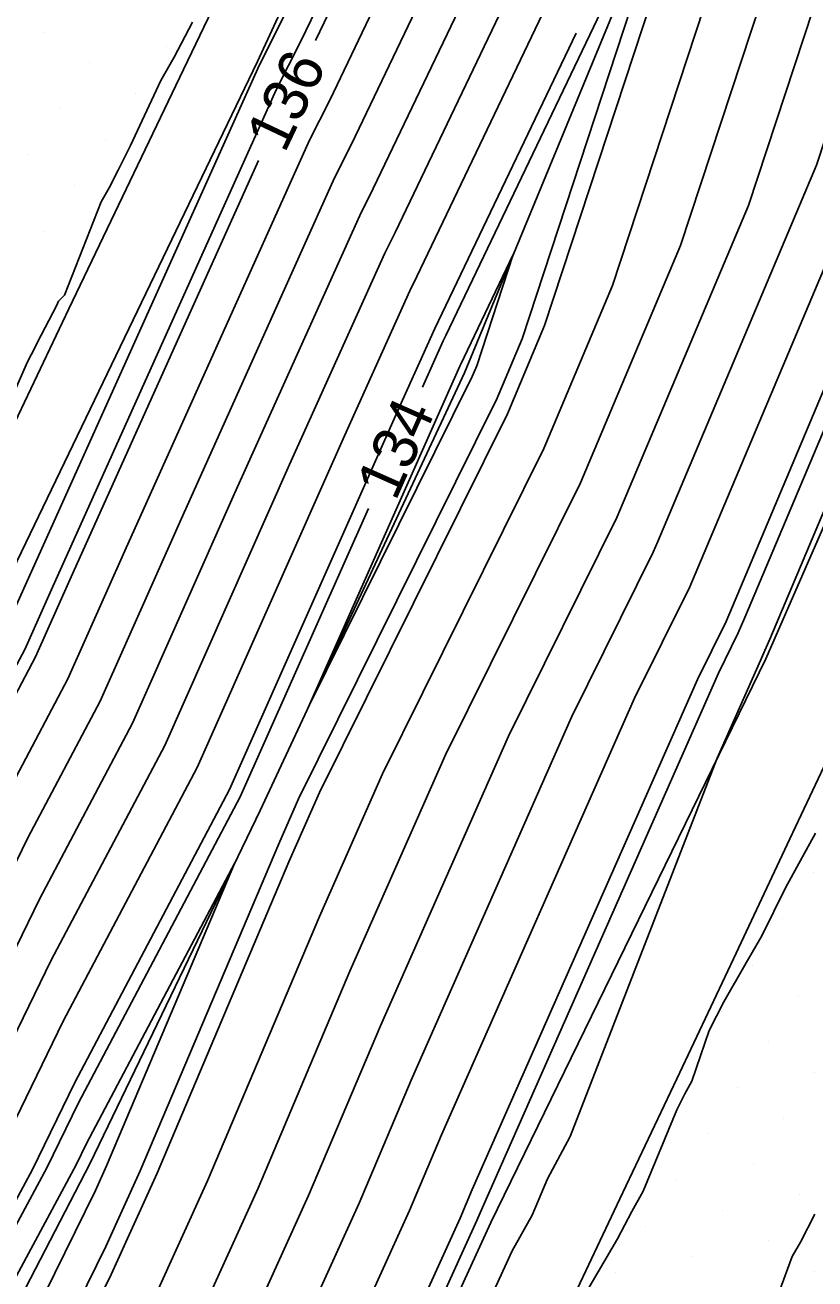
# Model space of a CAD drawing. Extents: x 2354170 to 2357230, y 866100 to 868290.
# Drawn here: x 2355608.5 to 2355644.2, y 866949.4 to 867006.1 of the extents above; entities that cross this region are included whole.
import ezdxf

# ---------------------------------------------------------------- set-up
doc = ezdxf.new("R2010")
doc.units = 0
for name, color, linetype in [('Default', 7, 'Continuous'), ('DTM Contours Major', 7, 'Continuous'), ('DTM Contours Minor', 7, 'Continuous'), ('DTM Contours Minor Text', 7, 'Continuous'), ('Exist DTM Scan Elevation Point', 7, 'Continuous'), ('Exist Roads EOP', 7, 'Continuous'), ('PH Exist DTM Breakline', 7, 'Continuous')]:
    doc.layers.add(name, color=color, linetype=linetype)

msp = doc.modelspace()

# ---------------------------------------------------------------- linework, layer by layer
at = {"layer": 'Default'}
for points in [[(2355685.265, 867120.638), (2355682.205, 867113.719), (2355680.562, 867110.285), (2355673.253, 867096.381), (2355671.701, 867092.897), (2355668.436, 867088.309), (2355667.496, 867086.82), (2355656.608, 867064.837), (2355654.424, 867060.158), (2355644.678, 867039.176), (2355642.559, 867035.928), (2355642.523, 867035.85), (2355637.947, 867029.149), (2355634.213, 867022.868), (2355624.756, 867007.78), (2355622.311, 867002.663), (2355621.401, 867000.853), (2355613.043, 866982.276), (2355610.474, 866976.492), (2355608.136, 866972.065), (2355598.992, 866953.276), (2355596.285, 866948.247)], [(2355685.124, 867115.853), (2355681.74, 867108.781), (2355676.157, 867098.161), (2355673.04, 867091.162), (2355670.49, 867087.579), (2355667.545, 867082.912), (2355658.648, 867064.949), (2355654.923, 867056.972), (2355647.248, 867040.446), (2355643.583, 867034.83), (2355643.554, 867034.768), (2355639.97, 867029.52), (2355634.628, 867020.533), (2355626.885, 867008.181), (2355623.295, 867000.667), (2355622.533, 866999.15), (2355615.527, 866983.579), (2355611.936, 866975.491), (2355608.665, 866969.301), (2355600.968, 866953.483), (2355597.163, 866946.413)], [(2355684.094, 867105.772), (2355681.964, 867101.721), (2355675.718, 867087.692), (2355674.598, 867086.119), (2355667.642, 867075.097), (2355662.727, 867065.174), (2355655.923, 867050.601), (2355652.386, 867042.987), (2355645.631, 867032.633), (2355645.618, 867032.606), (2355644.017, 867030.262), (2355635.458, 867015.863), (2355631.144, 867008.981), (2355625.265, 866996.676), (2355624.796, 866995.744), (2355620.495, 866986.184), (2355614.858, 866973.488), (2355609.725, 866963.774), (2355604.919, 866953.898), (2355598.917, 866942.746)], [(2355684.868, 867103.5), (2355677.056, 867085.957), (2355676.652, 867085.388), (2355667.69, 867071.19), (2355664.766, 867065.286), (2355656.422, 867047.415), (2355654.955, 867044.257), (2355646.654, 867031.535), (2355646.65, 867031.525), (2355646.041, 867030.633), (2355635.873, 867013.528), (2355633.273, 867009.381), (2355626.249, 866994.68), (2355625.928, 866994.041), (2355622.979, 866987.486), (2355616.319, 866972.487), (2355610.255, 866961.01), (2355606.895, 866954.106), (2355599.794, 866940.913)], [(2355613.14, 866945.766), (2355616.79, 866953.802), (2355621.844, 866965.746), (2355624.694, 866972.202), (2355631.991, 866986.915), (2355632.077, 866987.118), (2355635.098, 866994.28), (2355639.98, 867009.143), (2355640.519, 867010.27), (2355648.163, 867029.135), (2355649.306, 867031.525), (2355658.131, 867044.482), (2355658.252, 867044.7), (2355668.459, 867060.783), (2355671.224, 867065.755), (2355678.48, 867083.457), (2355678.746, 867084.001), (2355679.882, 867086.321), (2355686.155, 867103.79)], [(2355668.757, 867093.053), (2355665.631, 867089.93), (2355659.779, 867075.245), (2355654.569, 867064.725), (2355653.924, 867063.344), (2355642.109, 867037.906), (2355641.535, 867037.026), (2355641.491, 867036.931), (2355635.923, 867028.778), (2355633.798, 867025.203), (2355622.627, 867007.38), (2355621.661, 867005.359)], [(2355613.852, 866941.969), (2355619.073, 866953.465), (2355623.226, 866963.278), (2355627.541, 866973.056), (2355633.639, 866985.35), (2355633.764, 866985.648), (2355638.17, 866996.092), (2355642.274, 867008.586), (2355643.169, 867010.456), (2355649.598, 867026.322), (2355652.604, 867032.608), (2355660.043, 867043.531), (2355660.335, 867044.054), (2355668.934, 867057.605), (2355673.582, 867065.962), (2355679.654, 867080.777), (2355680.39, 867082.28), (2355683.532, 867088.697)], [(2355582.196, 866926.563), (2355594.531, 866951.914), (2355595.04, 866952.861), (2355607.076, 866977.593), (2355607.552, 866978.494), (2355608.075, 866979.672), (2355619.137, 867004.259), (2355620.341, 867006.654), (2355620.497, 867006.98), (2355633.383, 867027.538), (2355633.9, 867028.407), (2355635.907, 867031.347), (2355637.171, 867035.834), (2355637.718, 867036.924), (2355637.743, 867036.978), (2355643.563, 867048.577), (2355650.893, 867064.212), (2355651.335, 867065.312), (2355657.519, 867080.682)], [(2355615.275, 866934.376), (2355623.638, 866952.789), (2355625.989, 866958.344), (2355633.236, 866974.764), (2355636.935, 866982.222), (2355637.139, 866982.706), (2355644.314, 866999.716), (2355646.861, 867007.472), (2355648.468, 867010.828), (2355652.467, 867020.696), (2355659.198, 867034.773), (2355663.865, 867041.627), (2355664.499, 867042.764), (2355669.885, 867051.249), (2355678.298, 867066.377), (2355682.003, 867075.417), (2355683.678, 867078.839)], [(2355615.987, 866930.579), (2355625.921, 866952.451), (2355627.37, 866955.876), (2355636.083, 866975.618), (2355638.582, 866980.657), (2355638.826, 866981.235), (2355647.386, 867001.529), (2355649.155, 867006.915), (2355651.118, 867011.014), (2355653.901, 867017.883), (2355662.495, 867035.856), (2355665.777, 867040.675), (2355666.582, 867042.118), (2355670.36, 867048.071), (2355680.655, 867066.584), (2355683.177, 867072.737)], [(2355685.371, 867066.999), (2355671.31, 867041.716), (2355670.746, 867040.828), (2355669.6, 867038.772), (2355669.089, 867038.021), (2355656.77, 867012.258), (2355656.417, 867011.387), (2355653.743, 867005.802), (2355653.53, 867005.153), (2355642.201, 866978.293), (2355641.878, 866977.529), (2355641.778, 866977.326), (2355639.826, 866972.903), (2355633.176, 866955.803), (2355632.153, 866953.886), (2355631.461, 866952.25), (2355630.552, 866950.629), (2355629.796, 866948.981)], [(2355613.875, 866936.773), (2355614.564, 866938.173), (2355621.355, 866953.127), (2355624.607, 866960.811), (2355630.388, 866973.91), (2355635.287, 866983.786), (2355635.452, 866984.177), (2355641.242, 866997.904), (2355644.567, 867008.029), (2355645.818, 867010.642), (2355651.032, 867023.509), (2355653.435, 867028.534)], [(2355639.738, 867026.096), (2355635.043, 867018.198), (2355629.015, 867008.581), (2355624.28, 866998.671), (2355623.665, 866997.447), (2355618.011, 866984.881), (2355613.397, 866974.49), (2355609.195, 866966.538), (2355602.943, 866953.691), (2355598.04, 866944.58), (2355594.394, 866937.087)], [(2355608.555, 866941.689), (2355612.428, 866949.562), (2355614.507, 866954.14), (2355620.463, 866968.213), (2355621.846, 866971.348), (2355630.343, 866988.479), (2355630.39, 866988.589), (2355632.026, 866992.468), (2355637.686, 867009.7), (2355637.87, 867010.084), (2355642.669, 867021.928), (2355636.288, 867011.193), (2355636.177, 867011.017)], [(2355607.628, 866988.493), (2355608.651, 866990.828), (2355608.977, 866991.455), (2355609.095, 866991.723), (2355609.96, 866993.36), (2355610.049, 866993.565), (2355610.322, 866993.848), (2355611.98, 866998.058), (2355612.342, 866998.695), (2355612.749, 866999.491), (2355613.303, 867000.606), (2355614.679, 867003.545), (2355615.276, 867004.601), (2355616.114, 867006.189)], [(2355633.445, 867005.684), (2355627.234, 866992.684), (2355627.06, 866992.338), (2355625.463, 866988.788), (2355617.78, 866971.486), (2355610.784, 866958.246), (2355608.87, 866954.313), (2355600.672, 866939.079), (2355598.479, 866934.572), (2355593.11, 866921.602), (2355593.043, 866921.462), (2355589.988, 866915.692)], [(2355619.091, 866999.939), (2355610.559, 866980.974), (2355609.013, 866977.493), (2355607.606, 866974.829), (2355597.016, 866953.068), (2355595.408, 866950.08), (2355584.522, 866927.707), (2355583.394, 866924.982), (2355582.603, 866923.354), (2355580.801, 866919.95), (2355575.796, 866909.823)], [(2355621.347, 866975.228), (2355627.947, 866990.091), (2355628.192, 866990.636), (2355628.218, 866990.689), (2355630.606, 866995.686), (2355628.954, 866990.655), (2355628.703, 866990.06), (2355628.696, 866990.043), (2355621.347, 866975.228)], [(2355645.387, 866991.319), (2355640.513, 866979.764), (2355640.23, 866979.093), (2355638.93, 866976.472), (2355628.752, 866953.409), (2355628.203, 866952.113), (2355616.699, 866926.783), (2355616.043, 866925.45), (2355614.501, 866922.053), (2355613.748, 866921.012), (2355602.351, 866901.187)], [(2355644.265, 866969.518), (2355643.679, 866968.442), (2355642.92, 866967.046), (2355641.849, 866964.873), (2355641.132, 866963.646), (2355640.131, 866961.891), (2355639.46, 866960.601), (2355638.673, 866958.305), (2355638.369, 866957.729), (2355637.994, 866957.001), (2355636.482, 866953.332), (2355635.973, 866952.413), (2355635.32, 866951.181), (2355633.569, 866948.194)], [(2355597.686, 866928.181), (2355600.805, 866935.716), (2355601.549, 866937.246), (2355610.846, 866954.521), (2355611.314, 866955.482), (2355618.023, 866968.18), (2355612.225, 866954.478), (2355611.716, 866953.359), (2355602.96, 866935.562), (2355602.854, 866935.329), (2355597.686, 866928.181)], [(2355644.246, 866952.29), (2355643.59, 866951.026), (2355643.214, 866950.376), (2355642.624, 866948.774)]]:
    msp.add_lwpolyline(points, dxfattribs=at)
at = {"layer": 'DTM Contours Major'}
for points in [[(2355613.875, 866936.773), (2355614.564, 866938.173), (2355621.355, 866953.127), (2355624.607, 866960.811), (2355630.388, 866973.91), (2355635.287, 866983.786), (2355635.452, 866984.177), (2355641.242, 866997.904), (2355644.567, 867008.029), (2355645.818, 867010.642), (2355651.032, 867023.509), (2355653.435, 867028.534)], [(2355639.738, 867026.096), (2355635.043, 867018.198), (2355629.015, 867008.581), (2355624.28, 866998.671), (2355623.665, 866997.447), (2355618.011, 866984.881), (2355613.397, 866974.49), (2355609.195, 866966.538), (2355602.943, 866953.691), (2355598.04, 866944.58), (2355594.394, 866937.087)]]:
    msp.add_lwpolyline(points, dxfattribs=at)
at = {"layer": 'DTM Contours Minor'}
for points in [[(2355607.113, 866975.1), (2355607.429, 866975.75), (2355608.526, 866977.827), (2355609.731, 866980.54), (2355619.892, 867003.124), (2355620.998, 867005.324), (2355621.917, 867007.247), (2355633.66, 867025.981), (2355635.249, 867028.655), (2355641.147, 867037.292), (2355641.194, 867037.392), (2355641.253, 867037.482), (2355653.758, 867064.406), (2355653.889, 867064.688), (2355654.952, 867066.834), (2355664.475, 867090.732), (2355668.093, 867094.346), (2355668.621, 867095.405), (2355675.21, 867108.234), (2355678.551, 867114.935), (2355680.723, 867124.952), (2355679.377, 867126.085), (2355681.083, 867127.463), (2355688.683, 867141.559)], [(2355674.052, 867049.334), (2355670.993, 867043.834), (2355669.358, 867041.258), (2355668.325, 867039.406), (2355666.891, 867037.3), (2355655.814, 867014.133), (2355654.65, 867011.263), (2355652.213, 867006.173), (2355651.482, 867003.945), (2355641.076, 866979.274), (2355640.78, 866978.572), (2355639.879, 866976.757), (2355629.212, 866952.587), (2355628.964, 866952), (2355616.936, 866925.517), (2355616.666, 866924.968), (2355615.055, 866921.421), (2355614.75, 866920.998), (2355601.485, 866897.926), (2355600.482, 866894.819), (2355598.714, 866891.61), (2355597.572, 866888.923), (2355588.128, 866869.026)], [(2355604.206, 866934.598), (2355612.191, 866950.828), (2355613.747, 866954.253), (2355620.002, 866969.035), (2355620.897, 866971.063), (2355629.794, 866989), (2355629.828, 866989.08), (2355631.002, 866991.863), (2355636.922, 867009.886), (2355636.987, 867010.022), (2355638.687, 867014.218), (2355636.426, 867010.415), (2355636.112, 867009.914), (2355627.562, 866992.019), (2355627.437, 866991.771), (2355626.499, 866989.686)], [(2355624.062, 866984.203), (2355618.267, 866971.153), (2355610.961, 866957.325), (2355609.529, 866954.382), (2355600.964, 866938.468), (2355599.254, 866934.953), (2355593.65, 866921.414), (2355593.623, 866921.357), (2355584.715, 866904.531), (2355582.923, 866900.906), (2355574.785, 866885.493), (2355574.731, 866885.384), (2355572.695, 866880.739), (2355565.425, 866863.98), (2355564.242, 866861.278), (2355557.393, 866842.682), (2355556.458, 866840.92), (2355546.104, 866824.146), (2355536.829, 866807.395), (2355535.703, 866805.144)]]:
    msp.add_lwpolyline(points, dxfattribs=at)
at = {"layer": 'Exist DTM Scan Elevation Point'}
for p, q in [((2355609.374, 867005.738), (2355609.374, 867005.738)), ((2355614.924, 867005.064), (2355614.924, 867005.064)), ((2355611.459, 867004.359), (2355611.459, 867004.359)), ((2355613.544, 867002.979), (2355613.544, 867002.979)), ((2355610.08, 867002.274), (2355610.08, 867002.274)), ((2355612.165, 867000.894), (2355612.165, 867000.894)), ((2355608.7, 867000.189), (2355608.7, 867000.189)), ((2355610.785, 866998.809), (2355610.785, 866998.809)), ((2355609.406, 866996.724), (2355609.406, 866996.724)), ((2355610.112, 866993.26), (2355610.112, 866993.26)), ((2355608.732, 866991.175), (2355608.732, 866991.175)), ((2355644.177, 866967.725), (2355644.177, 866967.725)), ((2355642.797, 866965.64), (2355642.797, 866965.64)), ((2355641.418, 866963.555), (2355641.418, 866963.555)), ((2355643.503, 866962.175), (2355643.503, 866962.175)), ((2355640.039, 866961.47), (2355640.039, 866961.47)), ((2355642.124, 866960.09), (2355642.124, 866960.09)), ((2355644.209, 866958.711), (2355644.209, 866958.711)), ((2355640.744, 866958.005), (2355640.744, 866958.005)), ((2355642.829, 866956.626), (2355642.829, 866956.626)), ((2355639.365, 866955.92), (2355639.365, 866955.92)), ((2355641.45, 866954.541), (2355641.45, 866954.541)), ((2355637.985, 866953.835), (2355637.985, 866953.835)), ((2355643.535, 866953.162), (2355643.535, 866953.162)), ((2355640.07, 866952.456), (2355640.07, 866952.456)), ((2355636.606, 866951.75), (2355636.606, 866951.75)), ((2355642.155, 866951.077), (2355642.155, 866951.077)), ((2355638.691, 866950.371), (2355638.691, 866950.371)), ((2355635.226, 866949.665), (2355635.226, 866949.665)), ((2355644.24, 866949.697), (2355644.24, 866949.697))]:
    msp.add_line(p, q, dxfattribs=at)
at = {"layer": 'Exist Roads EOP'}
for points in [[(2355684.781, 867055.742), (2355682.154, 867050.347), (2355679.524, 867044.955), (2355676.889, 867039.564), (2355674.249, 867034.176), (2355671.608, 867028.789), (2355668.968, 867023.401), (2355666.334, 867018.01), (2355663.709, 867012.615), (2355661.095, 867007.214), (2355658.495, 867001.807), (2355655.91, 866996.392), (2355653.338, 866990.971), (2355650.776, 866985.546), (2355648.219, 866980.118), (2355645.666, 866974.688), (2355643.113, 866969.258), (2355640.558, 866963.83), (2355637.998, 866958.403), (2355635.431, 866952.98), (2355632.855, 866947.561)], [(2355587.309, 866944.467), (2355589.913, 866949.872), (2355592.508, 866955.282), (2355595.092, 866960.697), (2355597.668, 866966.116), (2355600.24, 866971.537), (2355602.808, 866976.959), (2355605.375, 866982.382), (2355607.945, 866987.804), (2355610.52, 866993.223), (2355613.103, 866998.639), (2355615.693, 867004.051), (2355618.291, 867009.459)]]:
    msp.add_lwpolyline(points, dxfattribs=at)
at = {"layer": 'PH Exist DTM Breakline'}
for points in [[(2355837.882, 867455.403), (2355821.17, 867421.842), (2355806.344, 867389.74), (2355794.755, 867363.845), (2355793.088, 867352.536), (2355792.171, 867348.439), (2355790.111, 867345.552), (2355782.553, 867336.039), (2355777.227, 867330.778), (2355765.909, 867311.071), (2355754.32, 867289.06), (2355742.292, 867263.446), (2355732.169, 867242.268), (2355700.262, 867175.95), (2355686.45, 867146.762), (2355675.72, 867125.097), (2355660.554, 867093.452), (2355646.796, 867063.536), (2355632.78, 867034.163), (2355619.043, 867004.402), (2355606.805, 866979.006), (2355594.124, 866952.764), (2355579.808, 866923.86)], [(2355733.904, 867164.206), (2355727.029, 867150.491), (2355713.886, 867126.137), (2355701.743, 867100.555), (2355685.68, 867067.026), (2355670.305, 867038.421), (2355654.371, 867005.649), (2355642.016, 866977.398), (2355629.593, 866951.907), (2355615.435, 866920.989), (2355601.009, 866889.889), (2355586.439, 866860.066), (2355569.49, 866826.672), (2355556.577, 866800.196), (2355542.29, 866769.284), (2355529.69, 866743.362), (2355515.96, 866713.496), (2355501.949, 866685.781), (2355493.481, 866667.653)], [(2355602, 866936.304), (2355611.486, 866954.588), (2355619.159, 866970.542), (2355628.397, 866990.327), (2355636.502, 867009.988), (2355647.283, 867030.861), (2355656.776, 867045.157), (2355667.761, 867065.45), (2355677.815, 867084.975), (2355685.547, 867103.916)]]:
    msp.add_lwpolyline(points, dxfattribs=at)

# ---------------------------------------------------------------- texts
at = {"layer": 'Default'}
msp.add_text('136', height=2, rotation=64.637, dxfattribs=at).set_placement((2355620.27, 867000.216))
at = {"layer": 'DTM Contours Minor Text'}
msp.add_text('134', height=2, rotation=66.0341, dxfattribs=at).set_placement((2355625.282, 866984.488))

doc.saveas('drawing.dxf')
